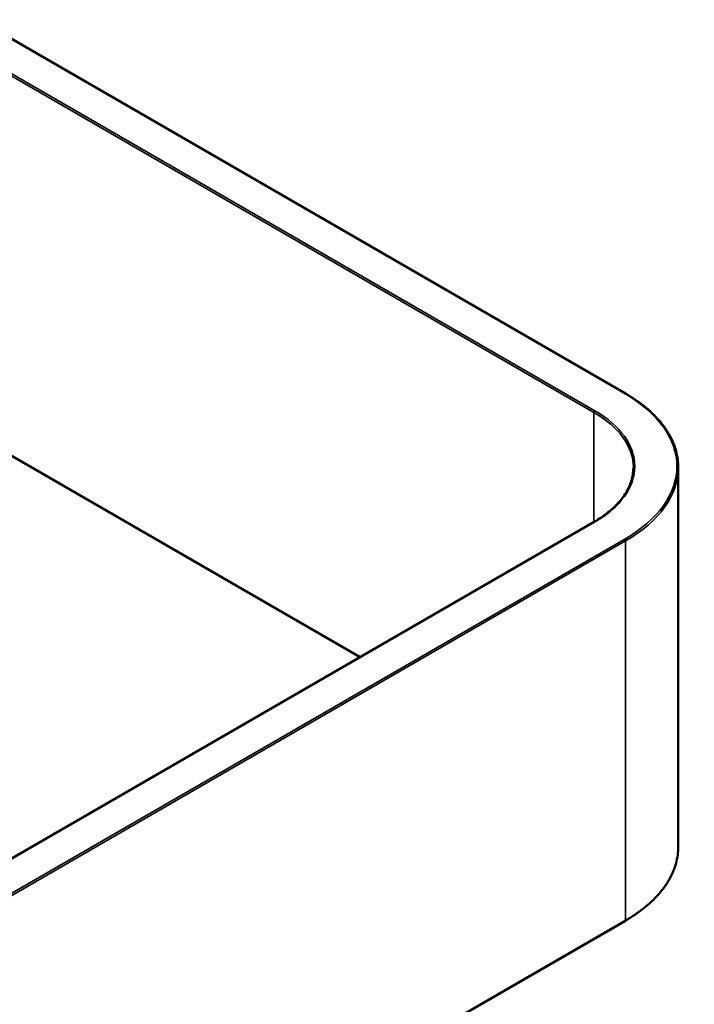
# Model space of a CAD drawing. Header units: millimetres. Extents: x 50 to 3176, y 50 to 2109.
# Tile 792 of 817: x 2113 to 2188, y 1661 to 1771. Entities that reach past the tile are written whole.
import ezdxf

# ---------------------------------------------------------------- set-up
doc = ezdxf.new("R2010")
doc.units = ezdxf.units.MM
doc.header["$LTSCALE"] = 10
doc.layers.add('Visible (ISO)', color=7, linetype='Continuous', lineweight=50)
doc.layers.add('Visible Narrow (ISO)', color=7, linetype='Continuous', lineweight=35)

msp = doc.modelspace()

# ---------------------------------------------------------------- linework, layer by layer
at = {"layer": 'Visible (ISO)'}
for p, q in [((1919.3204, 1879.557), (2180.2429, 1728.9134)), ((2150.6997, 1699.5733), (2080.3022, 1740.2173)), ((2186.1318, 1678.4669), (2186.1318, 1720.6797)), ((2176.7694, 1714.6247), (2094.2545, 1666.9847)), ((2102.145, 1625.1434), (2180.2429, 1670.2332))]:
    msp.add_line(p, q, dxfattribs=at)
for points, knots in [([(2186.1318, 1720.6797), (2186.1318, 1721.2934), (2186.0481, 1721.907), (2185.716, 1723.1174), (2185.4677, 1723.7141), (2184.8142, 1724.8754), (2184.409, 1725.44), (2183.4525, 1726.5238), (2182.9013, 1727.043), (2181.6669, 1728.0239), (2180.9837, 1728.4857), (2180.2429, 1728.9134)], [3.926990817, 3.926990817, 3.926990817, 3.926990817, 4.08407045, 4.08407045, 4.241150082, 4.241150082, 4.398229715, 4.398229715, 4.555309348, 4.555309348, 4.71238898, 4.71238898, 4.71238898, 4.71238898]), ([(2176.7694, 1714.6247), (2177.3245, 1714.9451), (2177.8351, 1715.2904), (2178.755, 1716.0214), (2179.1643, 1716.4072), (2179.8718, 1717.2088), (2180.17, 1717.6248), (2180.6491, 1718.476), (2180.8299, 1718.9113), (2181.0713, 1719.7909), (2181.1318, 1720.2354), (2181.1318, 1720.6797)], [3.141592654, 3.141592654, 3.141592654, 3.141592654, 3.298672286, 3.298672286, 3.455751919, 3.455751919, 3.612831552, 3.612831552, 3.769911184, 3.769911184, 3.926990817, 3.926990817, 3.926990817, 3.926990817]), ([(2180.2429, 1670.2332), (2180.9837, 1670.6609), (2181.6669, 1671.1227), (2182.9013, 1672.1036), (2183.4525, 1672.6228), (2184.409, 1673.7066), (2184.8142, 1674.2712), (2185.4677, 1675.4325), (2185.716, 1676.0292), (2186.0481, 1677.2396), (2186.1318, 1677.8532), (2186.1318, 1678.4669)], [3.141592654, 3.141592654, 3.141592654, 3.141592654, 3.298672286, 3.298672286, 3.455751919, 3.455751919, 3.612831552, 3.612831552, 3.769911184, 3.769911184, 3.926990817, 3.926990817, 3.926990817, 3.926990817])]:
    msp.add_open_spline(points, degree=3, knots=knots, dxfattribs=at)
at = {"layer": 'Visible Narrow (ISO)'}
for p, q in [((2180.1679, 1728.9059), (1919.2454, 1879.5496)), ((2032.3151, 1810.4312), (2176.8444, 1726.9872)), ((2176.7384, 1726.8035), (2032.4359, 1810.1165)), ((2080.3768, 1740.2249), (2150.7436, 1699.5987)), ((2176.7384, 1714.6067), (2176.7384, 1726.8035)), ((2176.8444, 1714.6172), (2094.3295, 1666.9772)), ((2097.6529, 1665.0585), (2180.1679, 1712.6985)), ((2180.2739, 1712.5148), (2097.759, 1664.8747)), ((2180.2739, 1670.3019), (2180.2739, 1712.5148)), ((2102.1384, 1625.1903), (2180.2739, 1670.3019))]:
    msp.add_line(p, q, dxfattribs=at)
for centre, major_axis, start_param, end_param in [((2180.1679, 1728.7835), (0.075, 0.1299), 0, 0.78539816), ((2166.1318, 1720.8022), (19.85, 0), 5.49778714, 7.06858347), ((2176.8444, 1726.8647), (0.075, 0.1299), 0.78539816, 2.35619449), ((2166.1318, 1720.6797), (15, 0), 0, 0.78539816), ((2166.1318, 1720.8022), (15.15, 0), 5.49778714, 7.06858347), ((2166.1318, 1720.6797), (20, 0), 5.49778714, 6.28318531), ((2176.8444, 1714.4948), (-0.075, 0.1299), 5.49778714, 6.28318531), ((2180.1679, 1712.576), (-0.075, 0.1299), 3.92699082, 5.49778714), ((2166.1318, 1678.4669), (20, 0), 5.49778714, 6.28318531), ((2180.1679, 1670.3631), (0.075, -0.1299), 0, 0.78539816)]:
    msp.add_ellipse(centre, major_axis=major_axis, ratio=0.57735027, start_param=start_param, end_param=end_param, dxfattribs=at)

doc.saveas('drawing.dxf')
